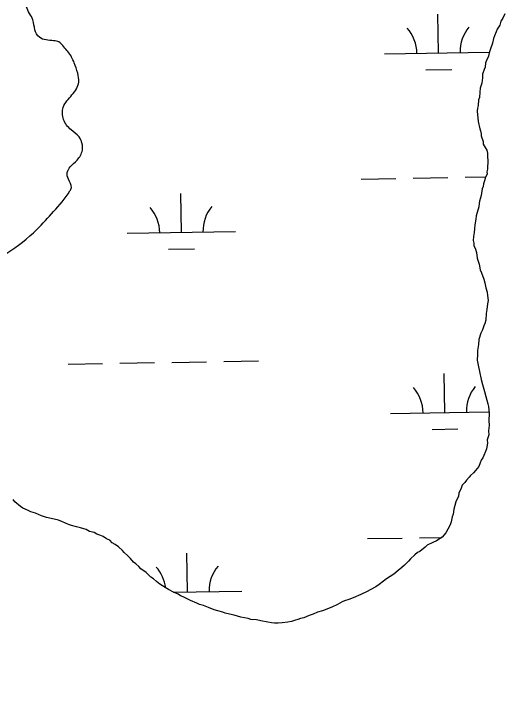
# Model space of a CAD drawing. Extents: x 3892998 to 3931244, y 278583 to 304547.
# Drawn here: x 3921954 to 3922408, y 288130 to 288777 of the extents above; entities that cross this region are included whole.
import ezdxf

# ---------------------------------------------------------------- set-up
doc = ezdxf.new("R2010")
doc.units = 0
doc.layers.add('V-RIVR-EDGE', color=7, linetype='Continuous')
doc.layers.add('V-WETL-SWMP', color=7, linetype='Continuous')

msp = doc.modelspace()

# ---------------------------------------------------------------- linework, layer by layer
at = {"layer": 'V-RIVR-EDGE'}
for points in [[(3921975.26, 288577.89), (3921990.62, 288594.56), (3922005.64, 288613.67), (3922007.04, 288616.8), (3922004.27, 288624.47), (3922003.24, 288630.73), (3922006.04, 288635.95), (3922012.32, 288642.2), (3922017.22, 288651.24), (3922017.23, 288656.11), (3922014.11, 288663.78), (3922006.82, 288670.06), (3921999.88, 288679.82), (3921998.85, 288685.4), (3921999.56, 288690.96), (3922007.6, 288702.43), (3922013.89, 288714.25), (3922012.87, 288722.61), (3922009.76, 288732.02), (3922003.86, 288742.47), (3922000.05, 288747.01), (3921995.53, 288751.54), (3921990.66, 288752.6), (3921983.7, 288753.31), (3921977.44, 288755.77), (3921973.28, 288762.74), (3921971.56, 288771.79), (3921965.68, 288783.99), (3921965.69, 288790.61), (3921965.71, 288798.61), (3921966.09, 288810.1), (3921968.2, 288819.84), (3921968.56, 288825.41), (3921967.53, 288829.59), (3921959.2, 288839.36), (3921958.51, 288843.19), (3921959.22, 288847.01), (3921965.5, 288852.22), (3921972.81, 288852.2), (3921984.29, 288851.48), (3921995.08, 288850.75), (3922002.4, 288852.48), (3922007.28, 288855.95), (3922015.65, 288864.28), (3922019.5, 288871.58), (3922021.94, 288874.01), (3922030.65, 288876.08), (3922041.8, 288879.18), (3922050.17, 288885.08), (3922063.77, 288897.23), (3922078.77, 288907.29), (3922098.29, 288918.03), (3922119.2, 288929.47), (3922128.27, 288935.71), (3922137.69, 288946.13), (3922145.72, 288955.16), (3922148.17, 288962.12), (3922148.89, 288970.82), (3922147.87, 288977.78), (3922146.49, 288983.36), (3922150.34, 288991.35), (3922156.3, 289009.79), (3922159.12, 289025.44), (3922161.59, 289036.93), (3922160.22, 289045.28), (3922155.7, 289050.17), (3922150.84, 289056.1), (3922150.5, 289058.54), (3922150.51, 289062.02), (3922154.35, 289065.84), (3922154.36, 289070.01), (3922154.38, 289076.98), (3922152.66, 289086.03), (3922152, 289101.7), (3922147.86, 289117.02), (3922141.97, 289127.48), (3922133.29, 289137.95), (3922129.14, 289149.79), (3922125.34, 289161.64), (3922114.94, 289178.37), (3922101.42, 289198.94), (3922091.69, 289208.36), (3922080.94, 289223.36), (3922062.88, 289240.46), (3922059.42, 289248.13), (3922053.52, 289256.15), (3922047.97, 289261.73), (3922042.06, 289266.27), (3922034.07, 289274.65), (3922011.52, 289302.55), (3921994.15, 289316.52), (3921983.72, 289323.51), (3921983.73, 289325.94), (3921986.86, 289325.93), (3921987.21, 289328.72), (3921979.93, 289340.22), (3921976.81, 289343.36), (3921972.63, 289344.07), (3921972.63, 289342.68), (3921974.01, 289336.76), (3921972.96, 289335.37), (3921968.44, 289336.77), (3921952.1, 289346.56), (3921933.69, 289361.22), (3921914.23, 289376.24), (3921908.32, 289381.48), (3921903.46, 289383.58), (3921896.84, 289383.25), (3921881.52, 289380.15), (3921868.29, 289380.18), (3921858.55, 289381.6), (3921852.29, 289384.4), (3921826.2, 289394.56), (3921806.04, 289404.7), (3921773.01, 289419.41), (3921742.05, 289429.93), (3921723.95, 289431.02), (3921709.32, 289425.13), (3921693.97, 289412.99), (3921685.94, 289401.87), (3921681.06, 289400.14), (3921677.58, 289402.24), (3921675.85, 289405.37), (3921671.36, 289398.69)], [(3921886.47, 286879.72), (3921892.74, 286877.96), (3921899.34, 286873.42), (3921911.85, 286864.34), (3921918.45, 286861.54), (3921931.34, 286862.55), (3921934.46, 286858.37), (3921940.69, 286844.08), (3921949.01, 286830.48), (3921959.09, 286824.54), (3921966.4, 286825.22), (3921975.46, 286826.59), (3921988.01, 286837.35), (3921993.94, 286839.07), (3921998.8, 286833.84), (3921994.59, 286822.71), (3921992.82, 286808.79), (3921994.53, 286798), (3922003.91, 286789.62), (3922018.52, 286784.71), (3922045.67, 286783.25), (3922063.08, 286787.03), (3922083.32, 286806.48), (3922101.47, 286826.97), (3922108.79, 286831.48), (3922117.84, 286830.06), (3922132.09, 286822.72), (3922144.94, 286810.85), (3922148.76, 286806.32), (3922147.69, 286794.83), (3922142.07, 286773.26), (3922131.9, 286743.7), (3922121.05, 286721.45), (3922116.11, 286693.26), (3922114.69, 286681.08), (3922110.5, 286676.57), (3922100.74, 286671.02), (3922089.95, 286673.49), (3922088.92, 286678.36), (3922089.29, 286687.41), (3922086.17, 286692.29), (3922082.34, 286692.3), (3922070.16, 286691.99), (3922052.39, 286687.85), (3922042.66, 286692.75), (3922035.37, 286702.51), (3922030.5, 286704.62), (3922023.89, 286703.94), (3922010.99, 286695.61), (3922004.71, 286690.06), (3922001.56, 286683.8), (3922001.9, 286679.62), (3922003.62, 286671.96), (3922003.6, 286666.39), (3921999.42, 286663.62), (3921983.05, 286660.52), (3921960.07, 286658.84), (3921948.58, 286655.04), (3921937.44, 286654.72), (3921929.09, 286656.83), (3921922.82, 286655.1), (3921919.67, 286650.24), (3921916.49, 286630.05), (3921915.08, 286622.75), (3921911.59, 286617.88), (3921905.66, 286615.11), (3921880.94, 286614.13), (3921853.1, 286614.55), (3921831.51, 286613.9), (3921817.58, 286611.5), (3921803.99, 286603.88), (3921792.12, 286592.07), (3921784.79, 286584.43), (3921777.83, 286583.06), (3921769.49, 286588.65), (3921758.04, 286605.73), (3921752.15, 286614.45), (3921746.94, 286619.33), (3921738.6, 286627.36), (3921736.53, 286632.24), (3921736.54, 286637.81), (3921738.64, 286640.94), (3921751.54, 286650.65), (3921758.87, 286659.69), (3921770.42, 286685.07), (3921772.88, 286692.37), (3921772.89, 286696.9), (3921766.31, 286710.14), (3921759.72, 286721.99), (3921758.7, 286729.31), (3921759.41, 286734.53), (3921763.94, 286738), (3921777.54, 286747.71), (3921781.73, 286753.27), (3921785.23, 286760.92), (3921787.35, 286773.79), (3921787.76, 286799.55), (3921787.78, 286808.25), (3921785.73, 286820.44), (3921785.75, 286828.8), (3921790.3, 286838.88), (3921793.79, 286844.44), (3921793.81, 286852.8), (3921788.96, 286860.12), (3921777.48, 286866.41), (3921775.75, 286869.55), (3921776.11, 286875.12), (3921784.16, 286892.5), (3921788.03, 286907.46), (3921788.05, 286917.21), (3921785.3, 286930.79), (3921779.8, 286956.91), (3921775.67, 286977.11), (3921771.9, 287001.14), (3921767.09, 287025.52), (3921761.56, 287043.64), (3921751.52, 287065.24), (3921738.71, 287093.82), (3921727.29, 287121.35), (3921714.48, 287147.14), (3921709.29, 287163.16), (3921704.81, 287179.88), (3921704.82, 287185.11), (3921705.88, 287191.72), (3921716.7, 287200.39), (3921733.45, 287217.41), (3921739.74, 287229.92), (3921741.88, 287247.67), (3921748.21, 287273.76), (3921754.54, 287302.29), (3921763.63, 287317.94), (3921771.32, 287327.66), (3921779.34, 287333.56), (3921791.53, 287339.1), (3921808.6, 287344.98), (3921826.72, 287350.85), (3921837.53, 287358.83), (3921842.43, 287367.87), (3921844.89, 287377.96), (3921847.73, 287399.88), (3921848.85, 287429.81), (3921849.24, 287448.96), (3921851.72, 287465.66), (3921860.12, 287485.13), (3921873.39, 287499.72), (3921886.3, 287513.96), (3921891.55, 287526.13), (3921896.13, 287547.36), (3921894.78, 287562.33), (3921883.71, 287591.6), (3921879.91, 287602.05), (3921878.9, 287616.32), (3921877.53, 287628.16), (3921872.7, 287644.53), (3921864.38, 287657.43), (3921842.48, 287672.11), (3921830.32, 287680.15), (3921798.7, 287701.81), (3921784.44, 287707.41), (3921767.04, 287712.33), (3921755.55, 287710.27), (3921748.23, 287705.06), (3921744.39, 287702.98), (3921736.75, 287706.48), (3921713.78, 287711.76), (3921703.7, 287717.01), (3921686.65, 287719.84), (3921668.56, 287722.67), (3921666.48, 287725.46), (3921667.18, 287729.28), (3921683.2, 287733.42), (3921689.13, 287736.54), (3921689.49, 287740.37), (3921685.7, 287757.43), (3921685.37, 287766.48), (3921689.57, 287774.13), (3921698.29, 287782.47), (3921699.01, 287789.08), (3921697.98, 287794.65), (3921693.47, 287803.36), (3921690.02, 287814.86), (3921683.83, 287845.16), (3921685.26, 287861.17), (3921690.89, 287885.52), (3921699.99, 287907.08), (3921716.76, 287928.27), (3921728.98, 287943.56), (3921732.13, 287951.56), (3921734.24, 287959.91), (3921735.34, 287981.49), (3921732.64, 288019.09), (3921721.92, 288044.18), (3921715.33, 288056.38), (3921704.91, 288064.41), (3921694.13, 288070.7), (3921690.31, 288074.2), (3921689.29, 288082.2), (3921687.93, 288094.39), (3921680.64, 288105.2), (3921666.76, 288122.99), (3921659.13, 288131.71), (3921650.43, 288135.21), (3921643.12, 288133.49), (3921637.2, 288133.85), (3921631.64, 288137.69), (3921625.74, 288143.63), (3921612.53, 288150.97), (3921590.27, 288159.38), (3921586.8, 288162.52), (3921585.76, 288164.61), (3921587.16, 288168.79), (3921599, 288171.89), (3921602.15, 288176.06), (3921609.13, 288184.74), (3921618.2, 288192.73), (3921632.14, 288199.31), (3921645.41, 288215.98), (3921657.26, 288222.92), (3921671.9, 288228.1), (3921686.52, 288229.46), (3921707.07, 288235.33), (3921724.85, 288243.64), (3921731.12, 288247.1), (3921733.57, 288251.62), (3921737.07, 288260.66), (3921740.21, 288262.4), (3921753.1, 288267.24), (3921766.35, 288274.17), (3921779.25, 288282.49), (3921784.14, 288290.13), (3921786.95, 288302.31), (3921788.4, 288324.59), (3921787.39, 288339.21), (3921787.4, 288343.04), (3921789.17, 288353.13), (3921790.24, 288364.96), (3921790.97, 288377.84), (3921786.11, 288382.73), (3921782.29, 288388.3), (3921780.22, 288393.18), (3921780.57, 288396.66), (3921783.01, 288398.05), (3921798.32, 288396.27), (3921806.33, 288396.25), (3921811.56, 288399.02), (3921817.15, 288407.36), (3921818.92, 288420.59), (3921818.94, 288427.55), (3921823.13, 288433.46), (3921827.66, 288435.19), (3921839.84, 288434.11), (3921846.46, 288435.14), (3921855.87, 288439.99), (3921864.25, 288449.37), (3921865.31, 288456.68), (3921863.25, 288466.43), (3921858.39, 288472.36), (3921845.18, 288480.74), (3921843.1, 288484.58), (3921843.12, 288492.93), (3921851.52, 288509.97), (3921868.64, 288536.03), (3921874.58, 288543.68), (3921887.47, 288548.52), (3921910.44, 288546.37), (3921929.59, 288548.07), (3921947.36, 288556.03), (3921975.26, 288577.89)]]:
    msp.add_spline(points, degree=3, dxfattribs=at)
at = {"layer": 'V-WETL-SWMP'}
for p, q in [((3922346.32, 288741.29), (3922345.69, 288777.29)), ((3922407.77, 288777.56), (3922405.85, 288773.37)), ((3922403.88, 288770.73), (3922402.97, 288767.09)), ((3922405.85, 288773.37), (3922403.88, 288770.73)), ((3922399.58, 288760.79), (3922398.16, 288757.13)), ((3922400.52, 288763.4), (3922399.58, 288760.79)), ((3922402.97, 288767.09), (3922400.52, 288763.4)), ((3922397.22, 288754.53), (3922396.33, 288750.37)), ((3922398.16, 288757.13), (3922397.22, 288754.53)), ((3922396.33, 288750.37), (3922394.45, 288745.15)), ((3922296.32, 288740.43), (3922393.26, 288742.11)), ((3922393.03, 288741.5), (3922392.62, 288738.39)), ((3922394.45, 288745.15), (3922393.03, 288741.5)), ((3922392.62, 288738.39), (3922390.7, 288734.21)), ((3922389.74, 288732.11), (3922389.37, 288727.98)), ((3922390.7, 288734.21), (3922389.74, 288732.11)), ((3922334.59, 288725.66), (3922358.58, 288726.07)), ((3922388.41, 288725.88), (3922387.01, 288721.71)), ((3922389.37, 288727.98), (3922388.41, 288725.88)), ((3922387.13, 288718.11), (3922386.26, 288713.44)), ((3922387.01, 288721.71), (3922387.13, 288718.11)), ((3922386.26, 288713.44), (3922384.88, 288708.76)), ((3922384.48, 288705.14), (3922384.15, 288699.97)), ((3922384.88, 288708.76), (3922384.48, 288705.14)), ((3922383.19, 288697.88), (3922382.85, 288692.71)), ((3922384.15, 288699.97), (3922383.19, 288697.88)), ((3922382.42, 288690.12), (3922382, 288687.53)), ((3922382.85, 288692.71), (3922382.42, 288690.12)), ((3922382, 288687.53), (3922382.85, 288677.77)), ((3922382.85, 288677.77), (3922384.62, 288671.13)), ((3922384.62, 288671.13), (3922385.21, 288669.09)), ((3922385.21, 288669.09), (3922385.81, 288666.53)), ((3922385.81, 288666.53), (3922385.88, 288664.47)), ((3922385.88, 288664.47), (3922387.6, 288659.38)), ((3922387.6, 288659.38), (3922387.69, 288656.81)), ((3922387.69, 288656.81), (3922389.34, 288653.77)), ((3922389.34, 288653.77), (3922390.97, 288651.25)), ((3922390.97, 288651.25), (3922391.57, 288648.7)), ((3922391.57, 288648.7), (3922391.68, 288645.61)), ((3922391.68, 288645.61), (3922391.82, 288641.49)), ((3922391.91, 288638.92), (3922391.46, 288636.84)), ((3922391.82, 288641.49), (3922391.91, 288638.92)), ((3922391.57, 288633.75), (3922391.14, 288631.16)), ((3922391.46, 288636.84), (3922391.57, 288633.75)), ((3922274.92, 288624.61), (3922306.91, 288625.16)), ((3922322.91, 288625.44), (3922354.91, 288625.99)), ((3922370.9, 288626.27), (3922389.83, 288626.6)), ((3922389.76, 288626.48), (3922388.85, 288622.84)), ((3922391.21, 288629.1), (3922389.76, 288626.48)), ((3922391.14, 288631.16), (3922391.21, 288629.1)), ((3922387.91, 288620.23), (3922387.48, 288617.64)), ((3922388.85, 288622.84), (3922387.91, 288620.23)), ((3922386.53, 288615.54), (3922386.15, 288611.41)), ((3922387.48, 288617.64), (3922386.53, 288615.54)), ((3922108.68, 288575.29), (3922108.06, 288611.29)), ((3922385.26, 288607.26), (3922384.34, 288604.13)), ((3922385.71, 288609.33), (3922385.26, 288607.26)), ((3922386.15, 288611.41), (3922385.71, 288609.33)), ((3922383.49, 288598.95), (3922383.04, 288596.87)), ((3922383.9, 288602.06), (3922383.49, 288598.95)), ((3922384.34, 288604.13), (3922383.9, 288602.06)), ((3922381.64, 288592.7), (3922381.2, 288590.63)), ((3922383.04, 288596.87), (3922381.64, 288592.7)), ((3922380.79, 288587.52), (3922379.94, 288582.34)), ((3922381.2, 288590.63), (3922380.79, 288587.52)), ((3922379.94, 288582.34), (3922379.54, 288578.72)), ((3922058.69, 288574.43), (3922158.67, 288576.16)), ((3922379.15, 288575.1), (3922378.76, 288571.48)), ((3922379.54, 288578.72), (3922379.15, 288575.1)), ((3922378.76, 288571.48), (3922378.37, 288567.86)), ((3922378.37, 288567.86), (3922378.97, 288565.3)), ((3922096.95, 288559.66), (3922120.95, 288560.07)), ((3922378.97, 288565.3), (3922379.06, 288562.73)), ((3922379.06, 288562.73), (3922380.16, 288560.7)), ((3922380.16, 288560.7), (3922381.33, 288556.62)), ((3922381.33, 288556.62), (3922382.02, 288551.49)), ((3922382.02, 288551.49), (3922383.76, 288545.88)), ((3922383.76, 288545.88), (3922384.97, 288540.77)), ((3922384.97, 288540.77), (3922386.1, 288537.72)), ((3922386.1, 288537.72), (3922388.35, 288532.13)), ((3922388.35, 288532.13), (3922388.99, 288528.54)), ((3922388.99, 288528.54), (3922390.18, 288523.95)), ((3922390.18, 288523.95), (3922391.35, 288519.86)), ((3922391.35, 288519.86), (3922391.46, 288516.78)), ((3922391.46, 288516.78), (3922392.13, 288512.16)), ((3922391.72, 288509.06), (3922390.87, 288503.87)), ((3922392.13, 288512.16), (3922391.72, 288509.06)), ((3922390.87, 288503.87), (3922390.48, 288500.25)), ((3922390.48, 288500.25), (3922390.18, 288494.06)), ((3922388.29, 288488.84), (3922386.87, 288485.19)), ((3922389.25, 288490.93), (3922388.29, 288488.84)), ((3922390.18, 288494.06), (3922389.25, 288490.93)), ((3922386.87, 288485.19), (3922385.43, 288482.04)), ((3922383.57, 288476.31), (3922383.21, 288471.66)), ((3922385.43, 288482.04), (3922383.57, 288476.31)), ((3922383.21, 288471.66), (3922382.38, 288465.97)), ((3922382.38, 288465.97), (3922382.5, 288462.36)), ((3922147.91, 288455.88), (3922179.91, 288456.44)), ((3922382.5, 288462.36), (3922382.16, 288457.2)), ((3922382.16, 288457.2), (3922382.84, 288452.58)), ((3922003.93, 288453.39), (3922035.93, 288453.95)), ((3922051.92, 288454.22), (3922083.92, 288454.78)), ((3922099.92, 288455.05), (3922131.91, 288455.61)), ((3922382.84, 288452.58), (3922384.08, 288446.44)), ((3922352.07, 288408.67), (3922351.45, 288444.66)), ((3922384.08, 288446.44), (3922385.87, 288439.29)), ((3922385.87, 288439.29), (3922387.06, 288434.69)), ((3922387.06, 288434.69), (3922388.83, 288428.05)), ((3922388.83, 288428.05), (3922390.02, 288423.46)), ((3922390.02, 288423.46), (3922391.79, 288416.82)), ((3922391.79, 288416.82), (3922392.4, 288414.26)), ((3922392.4, 288414.26), (3922393.14, 288407.59)), ((3922302.08, 288407.8), (3922392.94, 288409.38)), ((3922393.14, 288407.59), (3922392.84, 288401.4)), ((3922392.84, 288401.4), (3922393, 288396.76)), ((3922340.34, 288393.03), (3922364.34, 288393.45)), ((3922393, 288396.76), (3922392.66, 288391.6)), ((3922392.66, 288391.6), (3922392.78, 288388)), ((3922392.78, 288388), (3922391.4, 288383.31)), ((3922391.5, 288380.22), (3922390.65, 288375.04)), ((3922391.4, 288383.31), (3922391.5, 288380.22)), ((3922389.71, 288372.43), (3922388.29, 288368.78)), ((3922390.65, 288375.04), (3922389.71, 288372.43)), ((3922387.33, 288366.68), (3922385.85, 288364.57)), ((3922388.29, 288368.78), (3922387.33, 288366.68)), ((3922384.91, 288361.96), (3922383.48, 288358.82)), ((3922385.85, 288364.57), (3922384.91, 288361.96)), ((3922378.52, 288352.98), (3922376.04, 288350.32)), ((3922380.51, 288355.11), (3922378.52, 288352.98)), ((3922382, 288356.71), (3922380.51, 288355.11)), ((3922383.48, 288358.82), (3922382, 288356.71)), ((3922374.55, 288348.72), (3922372.06, 288346.06)), ((3922376.04, 288350.32), (3922374.55, 288348.72)), ((3922368.1, 288341.29), (3922367.16, 288338.68)), ((3922370.59, 288343.95), (3922368.1, 288341.29)), ((3922372.06, 288346.06), (3922370.59, 288343.95)), ((3922365.26, 288333.98), (3922364.83, 288331.39)), ((3922367.16, 288338.68), (3922365.26, 288333.98)), ((3921954.84, 288326.09), (3921953.22, 288328.1)), ((3922364.83, 288331.39), (3922362.44, 288326.15)), ((3921960.15, 288321.63), (3921954.84, 288326.09)), ((3921962.26, 288320.16), (3921960.15, 288321.63)), ((3922361.53, 288322.51), (3922360.61, 288319.39)), ((3922362.44, 288326.15), (3922361.53, 288322.51)), ((3921966.45, 288318.24), (3921962.26, 288320.16)), ((3921969.59, 288316.81), (3921966.45, 288318.24)), ((3921973.76, 288315.4), (3921969.59, 288316.81)), ((3921979.51, 288313.02), (3921973.76, 288315.4)), ((3922359.74, 288314.72), (3922358.8, 288312.11)), ((3922360.61, 288319.39), (3922359.74, 288314.72)), ((3921984.19, 288311.64), (3921979.51, 288313.02)), ((3921988.34, 288310.75), (3921984.19, 288311.64)), ((3921995.11, 288308.92), (3921988.34, 288310.75)), ((3921998.76, 288307.5), (3921995.11, 288308.92)), ((3922004.51, 288305.12), (3921998.76, 288307.5)), ((3922357.93, 288307.45), (3922356.98, 288304.84)), ((3922358.8, 288312.11), (3922357.93, 288307.45)), ((3922007.12, 288304.18), (3922004.51, 288305.12)), ((3922011.81, 288302.79), (3922007.12, 288304.18)), ((3922015.44, 288301.89), (3922011.81, 288302.79)), ((3922020.64, 288300.52), (3922015.44, 288301.89)), ((3922356.98, 288304.84), (3922355.07, 288300.65)), ((3922023.8, 288298.57), (3922020.64, 288300.52)), ((3922027.96, 288297.68), (3922023.8, 288298.57)), ((3922030.58, 288296.22), (3922027.96, 288297.68)), ((3922033.19, 288295.28), (3922030.58, 288296.22)), ((3922036.33, 288293.84), (3922033.19, 288295.28)), ((3922353.11, 288297.49), (3922349.65, 288293.25)), ((3922355.07, 288300.65), (3922353.11, 288297.49)), ((3922039.49, 288291.89), (3922036.33, 288293.84)), ((3922042.63, 288290.45), (3922039.49, 288291.89)), ((3922044.78, 288287.95), (3922042.63, 288290.45)), ((3922280.67, 288291.98), (3922312.67, 288292.54)), ((3922328.67, 288292.81), (3922349.54, 288293.17)), ((3922341.06, 288288.32), (3922335.98, 288286.08)), ((3922344.61, 288289.98), (3922341.06, 288288.32)), ((3922349.65, 288293.25), (3922344.61, 288289.98)), ((3922047.4, 288286.49), (3922044.78, 288287.95)), ((3922050.56, 288284.54), (3922047.4, 288286.49)), ((3922054.29, 288281.06), (3922050.56, 288284.54)), ((3922334, 288283.95), (3922328.97, 288280.17)), ((3922335.98, 288286.08), (3922334, 288283.95)), ((3922055.9, 288279.06), (3922054.29, 288281.06)), ((3922059.1, 288276.07), (3922055.9, 288279.06)), ((3922061.76, 288273.59), (3922059.1, 288276.07)), ((3922114.44, 288242.67), (3922113.82, 288278.66)), ((3922324.45, 288276.93), (3922320.45, 288273.18)), ((3922326.95, 288279.07), (3922324.45, 288276.93)), ((3922328.97, 288280.17), (3922326.95, 288279.07)), ((3922064.46, 288270.07), (3922061.76, 288273.59)), ((3922066.57, 288268.6), (3922064.46, 288270.07)), ((3922069.23, 288266.12), (3922066.57, 288268.6)), ((3922316.48, 288268.92), (3922314.98, 288267.33)), ((3922318.46, 288271.05), (3922316.48, 288268.92)), ((3922320.45, 288273.18), (3922318.46, 288271.05)), ((3922071.36, 288264.13), (3922069.23, 288266.12)), ((3922076.12, 288260.68), (3922071.36, 288264.13)), ((3922308.97, 288262.48), (3922304.96, 288259.25)), ((3922312.48, 288265.18), (3922308.97, 288262.48)), ((3922314.98, 288267.33), (3922312.48, 288265.18)), ((3922080.39, 288256.19), (3922076.12, 288260.68)), ((3922083.02, 288254.74), (3922080.39, 288256.19)), ((3922304.96, 288259.25), (3922298.41, 288254.91)), ((3922085.68, 288252.25), (3922083.02, 288254.74)), ((3922088.86, 288249.78), (3922085.68, 288252.25)), ((3922093.59, 288246.85), (3922088.86, 288249.78)), ((3922291.38, 288249.51), (3922288.36, 288247.35)), ((3922295.39, 288252.74), (3922291.38, 288249.51)), ((3922298.41, 288254.91), (3922295.39, 288252.74)), ((3922096.75, 288244.9), (3922093.59, 288246.85)), ((3922101.47, 288242.49), (3922096.75, 288244.9)), ((3922101.56, 288242.45), (3922164.43, 288243.53)), ((3922280.27, 288242.95), (3922274.69, 288240.18)), ((3922283.3, 288244.6), (3922280.27, 288242.95)), ((3922288.36, 288247.35), (3922283.3, 288244.6)), ((3922105.66, 288240.57), (3922101.47, 288242.49)), ((3922107.77, 288239.1), (3922105.66, 288240.57)), ((3922110.38, 288238.15), (3922107.77, 288239.1)), ((3922114.06, 288236.22), (3922110.38, 288238.15)), ((3922117.2, 288234.78), (3922114.06, 288236.22)), ((3922267.58, 288237.36), (3922263.51, 288235.67)), ((3922274.69, 288240.18), (3922267.58, 288237.36)), ((3922122.95, 288232.4), (3922117.2, 288234.78)), ((3922125.57, 288230.95), (3922122.95, 288232.4)), ((3922129.21, 288230.04), (3922125.57, 288230.95)), ((3922133.91, 288228.14), (3922129.21, 288230.04)), ((3922252.84, 288231.19), (3922247.78, 288228.44)), ((3922257.4, 288233.4), (3922252.84, 288231.19)), ((3922259.43, 288234.5), (3922257.4, 288233.4)), ((3922263.51, 288235.67), (3922259.43, 288234.5)), ((3922139.13, 288226.26), (3922133.91, 288228.14)), ((3922142.25, 288225.33), (3922139.13, 288226.26)), ((3922146.94, 288223.95), (3922142.25, 288225.33)), ((3922149.03, 288222.99), (3922146.94, 288223.95)), ((3922234.54, 288223.86), (3922230.48, 288222.17)), ((3922239.14, 288225.05), (3922234.54, 288223.86)), ((3922247.78, 288228.44), (3922239.14, 288225.05)), ((3922153.19, 288222.1), (3922149.03, 288222.99)), ((3922157.34, 288221.21), (3922153.19, 288222.1)), ((3922163.59, 288219.37), (3922157.34, 288221.21)), ((3922170.33, 288218.05), (3922163.59, 288219.37)), ((3922172.94, 288217.11), (3922170.33, 288218.05)), ((3922178.1, 288216.77), (3922172.94, 288217.11)), ((3922182.26, 288215.88), (3922178.1, 288216.77)), ((3922216.23, 288217.05), (3922214.19, 288216.46)), ((3922218.76, 288218.17), (3922216.23, 288217.05)), ((3922221.83, 288218.79), (3922218.76, 288218.17)), ((3922226.91, 288221.02), (3922221.83, 288218.79)), ((3922230.48, 288222.17), (3922226.91, 288221.02)), ((3922188.49, 288214.55), (3922182.26, 288215.88)), ((3922192.11, 288214.16), (3922188.49, 288214.55)), ((3922194.7, 288213.73), (3922192.11, 288214.16)), ((3922198.3, 288213.86), (3922194.7, 288213.73)), ((3922201.9, 288213.98), (3922198.3, 288213.86)), ((3922207.03, 288214.67), (3922201.9, 288213.98)), ((3922210.62, 288215.31), (3922207.03, 288214.67)), ((3922214.19, 288216.46), (3922210.62, 288215.31))]:
    msp.add_line(p, q, dxfattribs=at)
for centre, start, end in [((3922291.07, 288740.81), 0.21988, 41.76354), ((3922401.54, 288742.72), 140.21988, 181.76354), ((3922163.91, 288576.72), 140.21988, 181.76354), ((3922053.44, 288574.81), 0.21988, 41.76354), ((3922296.83, 288408.19), 0.21988, 41.76354), ((3922407.3, 288410.1), 140.21988, 181.76354), ((3922059.2, 288242.19), 7.01644, 41.76354), ((3922169.67, 288244.1), 140.21988, 181.76354)]:
    msp.add_arc(centre, 35.25, start, end, dxfattribs=at)

doc.saveas('drawing.dxf')
